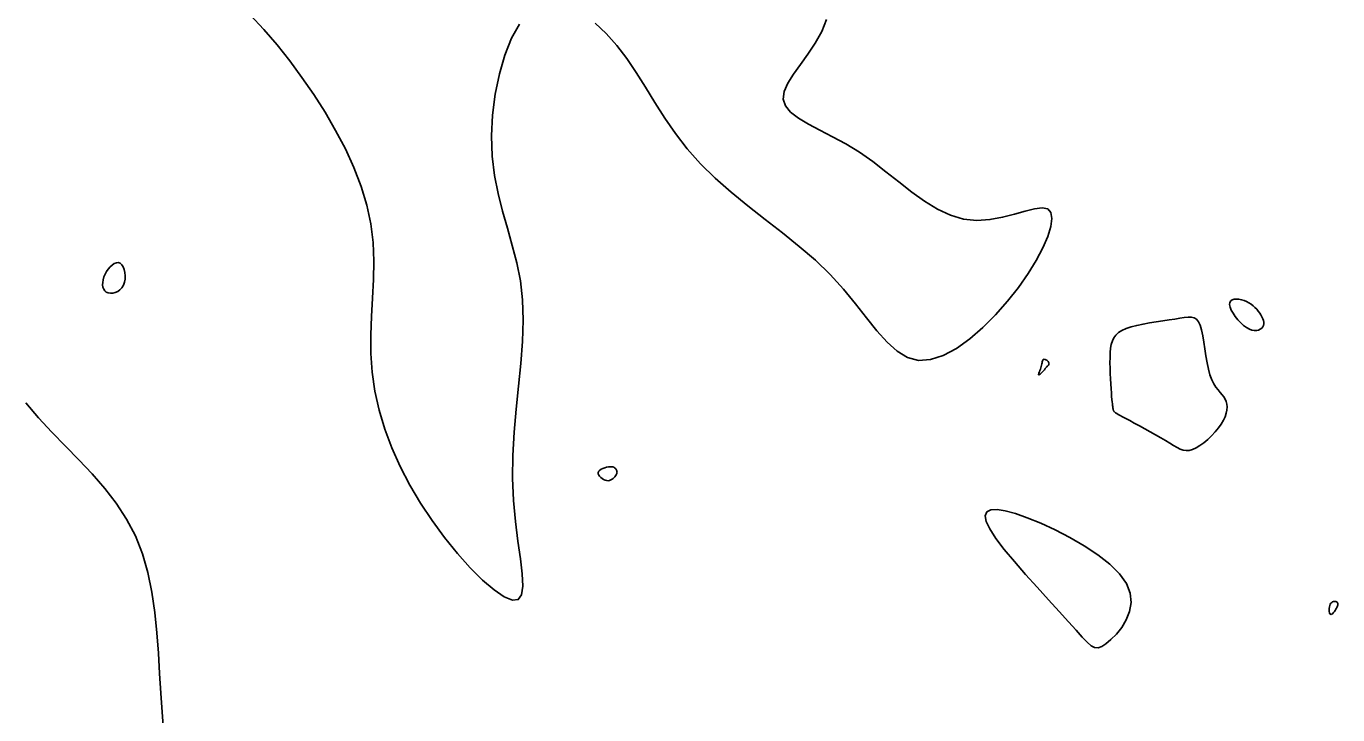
# Model space of a CAD drawing. Extents: x 3040093 to 3056816, y 408076 to 509144.
# Drawn here: x 3046611.4 to 3046676, y 435489.3 to 435523.2 of the extents above; entities that cross this region are included whole.
import ezdxf

# ---------------------------------------------------------------- set-up
doc = ezdxf.new("R2010")
doc.units = 0
doc.layers.add('V-CHAN-CONT-EL17', color=7, linetype='Continuous')

msp = doc.modelspace()

# ---------------------------------------------------------------- linework, layer by layer
at = {"layer": 'V-CHAN-CONT-EL17'}
for points in [[(3046622.437, 435523.798), (3046623.117, 435523.076), (3046623.767, 435522.322), (3046624.39, 435521.537), (3046624.992, 435520.72), (3046625.576, 435519.873), (3046626.134, 435519.001), (3046626.656, 435518.108), (3046627.133, 435517.198), (3046627.555, 435516.278), (3046627.912, 435515.351), (3046628.194, 435514.422), (3046628.391, 435513.497), (3046628.499, 435512.578), (3046628.535, 435511.665), (3046628.519, 435510.756), (3046628.475, 435509.848), (3046628.424, 435508.94), (3046628.388, 435508.029), (3046628.388, 435507.113), (3046628.447, 435506.191), (3046628.583, 435505.26), (3046628.794, 435504.325), (3046629.077, 435503.39), (3046629.426, 435502.459), (3046629.839, 435501.539), (3046630.309, 435500.632), (3046630.832, 435499.744), (3046631.404, 435498.88), (3046632.017, 435498.047), (3046632.652, 435497.265), (3046633.287, 435496.56), (3046633.897, 435495.953), (3046634.462, 435495.469), (3046634.959, 435495.132), (3046635.364, 435494.964), (3046635.656, 435494.991), (3046635.819, 435495.227), (3046635.873, 435495.657), (3046635.844, 435496.257), (3046635.757, 435497.003), (3046635.64, 435497.871), (3046635.518, 435498.838), (3046635.418, 435499.879), (3046635.366, 435500.972), (3046635.381, 435502.094), (3046635.45, 435503.231), (3046635.553, 435504.374), (3046635.67, 435505.509), (3046635.78, 435506.626), (3046635.864, 435507.714), (3046635.901, 435508.762), (3046635.87, 435509.757), (3046635.759, 435510.694), (3046635.582, 435511.583), (3046635.362, 435512.442), (3046635.119, 435513.285), (3046634.877, 435514.13), (3046634.656, 435514.991), (3046634.478, 435515.886), (3046634.366, 435516.831), (3046634.337, 435517.832), (3046634.39, 435518.866), (3046634.52, 435519.897), (3046634.722, 435520.894), (3046634.993, 435521.821), (3046635.325, 435522.646), (3046635.716, 435523.335)], [(3046639.441, 435523.39), (3046639.992, 435522.878), (3046640.515, 435522.292), (3046641.004, 435521.647), (3046641.469, 435520.957), (3046641.927, 435520.231), (3046642.391, 435519.481), (3046642.879, 435518.718), (3046643.404, 435517.952), (3046643.982, 435517.195), (3046644.628, 435516.457), (3046645.352, 435515.746), (3046646.139, 435515.058), (3046646.968, 435514.386), (3046647.819, 435513.722), (3046648.671, 435513.06), (3046649.504, 435512.392), (3046650.297, 435511.711), (3046651.028, 435511.01), (3046651.685, 435510.288), (3046652.277, 435509.565), (3046652.82, 435508.871), (3046653.331, 435508.231), (3046653.826, 435507.674), (3046654.322, 435507.227), (3046654.835, 435506.917), (3046655.381, 435506.773), (3046655.972, 435506.812), (3046656.599, 435507.019), (3046657.246, 435507.367), (3046657.901, 435507.834), (3046658.548, 435508.392), (3046659.174, 435509.018), (3046659.763, 435509.686), (3046660.302, 435510.371), (3046660.778, 435511.049), (3046661.182, 435511.704), (3046661.509, 435512.319), (3046661.751, 435512.879), (3046661.902, 435513.367), (3046661.956, 435513.767), (3046661.906, 435514.064), (3046661.745, 435514.242), (3046661.471, 435514.292), (3046661.095, 435514.242), (3046660.634, 435514.125), (3046660.103, 435513.975), (3046659.519, 435513.827), (3046658.896, 435513.715), (3046658.251, 435513.672), (3046657.599, 435513.733), (3046656.954, 435513.923), (3046656.315, 435514.226), (3046655.68, 435514.617), (3046655.046, 435515.072), (3046654.411, 435515.566), (3046653.77, 435516.074), (3046653.123, 435516.571), (3046652.465, 435517.033), (3046651.799, 435517.44), (3046651.143, 435517.799), (3046650.52, 435518.123), (3046649.953, 435518.423), (3046649.464, 435518.713), (3046649.078, 435519.006), (3046648.817, 435519.313), (3046648.703, 435519.647), (3046648.75, 435520.018), (3046648.932, 435520.428), (3046649.213, 435520.873), (3046649.558, 435521.353), (3046649.929, 435521.865), (3046650.292, 435522.409), (3046650.61, 435522.981), (3046650.847, 435523.58)], [(3046618.176, 435488.543), (3046618.1, 435489.447), (3046618.035, 435490.381), (3046617.978, 435491.35), (3046617.919, 435492.344), (3046617.844, 435493.349), (3046617.74, 435494.355), (3046617.596, 435495.349), (3046617.398, 435496.318), (3046617.133, 435497.25), (3046616.788, 435498.133), (3046616.356, 435498.959), (3046615.847, 435499.735), (3046615.276, 435500.471), (3046614.657, 435501.18), (3046614.008, 435501.871), (3046613.341, 435502.556), (3046612.673, 435503.246), (3046612.019, 435503.953), (3046611.39, 435504.682)]]:
    msp.add_lwpolyline(points, dxfattribs=at)
for points in [[(3046616.25, 435510.622), (3046616.277, 435510.779), (3046616.282, 435510.942), (3046616.267, 435511.103), (3046616.233, 435511.253), (3046616.182, 435511.385), (3046616.116, 435511.49), (3046616.036, 435511.561), (3046615.946, 435511.591), (3046615.848, 435511.584), (3046615.745, 435511.543), (3046615.642, 435511.475), (3046615.541, 435511.384), (3046615.446, 435511.274), (3046615.361, 435511.151), (3046615.29, 435511.02), (3046615.234, 435510.885), (3046615.196, 435510.75), (3046615.176, 435510.619), (3046615.173, 435510.495), (3046615.189, 435510.381), (3046615.225, 435510.28), (3046615.28, 435510.197), (3046615.355, 435510.135), (3046615.449, 435510.096), (3046615.559, 435510.082), (3046615.677, 435510.091), (3046615.798, 435510.123), (3046615.917, 435510.178), (3046616.027, 435510.256), (3046616.123, 435510.356), (3046616.199, 435510.479)], [(3046670.731, 435509.401), (3046670.791, 435509.256), (3046670.88, 435509.098), (3046670.991, 435508.935), (3046671.118, 435508.776), (3046671.257, 435508.626), (3046671.401, 435508.494), (3046671.544, 435508.388), (3046671.682, 435508.311), (3046671.812, 435508.265), (3046671.932, 435508.244), (3046672.042, 435508.247), (3046672.139, 435508.269), (3046672.222, 435508.308), (3046672.29, 435508.361), (3046672.34, 435508.424), (3046672.373, 435508.494), (3046672.389, 435508.571), (3046672.388, 435508.653), (3046672.373, 435508.739), (3046672.344, 435508.829), (3046672.304, 435508.921), (3046672.252, 435509.015), (3046672.191, 435509.109), (3046672.122, 435509.203), (3046672.045, 435509.296), (3046671.96, 435509.384), (3046671.867, 435509.469), (3046671.767, 435509.546), (3046671.659, 435509.616), (3046671.545, 435509.677), (3046671.423, 435509.727), (3046671.296, 435509.764), (3046671.168, 435509.788), (3046671.044, 435509.795), (3046670.932, 435509.784), (3046670.836, 435509.754), (3046670.762, 435509.703), (3046670.717, 435509.627), (3046670.705, 435509.527)], [(3046665.069, 435504.212), (3046665.087, 435504.199), (3046665.115, 435504.18), (3046665.159, 435504.152), (3046665.223, 435504.114), (3046665.314, 435504.063), (3046665.435, 435503.995), (3046665.591, 435503.91), (3046665.786, 435503.806), (3046666.012, 435503.685), (3046666.262, 435503.551), (3046666.526, 435503.409), (3046666.796, 435503.261), (3046667.064, 435503.113), (3046667.319, 435502.966), (3046667.555, 435502.826), (3046667.763, 435502.697), (3046667.949, 435502.581), (3046668.117, 435502.482), (3046668.272, 435502.405), (3046668.421, 435502.353), (3046668.569, 435502.329), (3046668.722, 435502.337), (3046668.885, 435502.381), (3046669.062, 435502.462), (3046669.249, 435502.578), (3046669.442, 435502.72), (3046669.634, 435502.885), (3046669.82, 435503.065), (3046669.995, 435503.255), (3046670.154, 435503.449), (3046670.291, 435503.641), (3046670.401, 435503.826), (3046670.485, 435504.002), (3046670.544, 435504.17), (3046670.578, 435504.329), (3046670.589, 435504.479), (3046670.578, 435504.619), (3046670.546, 435504.749), (3046670.494, 435504.868), (3046670.423, 435504.979), (3046670.337, 435505.085), (3046670.241, 435505.196), (3046670.138, 435505.317), (3046670.032, 435505.457), (3046669.928, 435505.623), (3046669.83, 435505.821), (3046669.742, 435506.06), (3046669.666, 435506.343), (3046669.601, 435506.66), (3046669.544, 435506.997), (3046669.491, 435507.341), (3046669.439, 435507.677), (3046669.384, 435507.992), (3046669.323, 435508.273), (3046669.253, 435508.505), (3046669.171, 435508.679), (3046669.074, 435508.799), (3046668.958, 435508.871), (3046668.822, 435508.906), (3046668.662, 435508.909), (3046668.474, 435508.889), (3046668.258, 435508.853), (3046668.009, 435508.81), (3046667.727, 435508.766), (3046667.419, 435508.72), (3046667.097, 435508.672), (3046666.769, 435508.62), (3046666.446, 435508.562), (3046666.137, 435508.498), (3046665.854, 435508.426), (3046665.605, 435508.344), (3046665.398, 435508.251), (3046665.232, 435508.145), (3046665.102, 435508.026), (3046665.002, 435507.89), (3046664.93, 435507.737), (3046664.879, 435507.565), (3046664.847, 435507.372), (3046664.827, 435507.156), (3046664.817, 435506.917), (3046664.814, 435506.661), (3046664.817, 435506.396), (3046664.825, 435506.127), (3046664.837, 435505.864), (3046664.851, 435505.612), (3046664.866, 435505.379), (3046664.881, 435505.172), (3046664.895, 435504.996), (3046664.908, 435504.851), (3046664.919, 435504.732), (3046664.93, 435504.636), (3046664.939, 435504.56), (3046664.947, 435504.5), (3046664.954, 435504.453), (3046664.961, 435504.415), (3046664.967, 435504.383), (3046664.972, 435504.357), (3046664.976, 435504.335), (3046664.981, 435504.317), (3046664.985, 435504.303), (3046664.989, 435504.291), (3046664.993, 435504.282), (3046664.998, 435504.274), (3046665.003, 435504.267), (3046665.009, 435504.261), (3046665.015, 435504.255), (3046665.022, 435504.249), (3046665.03, 435504.243), (3046665.039, 435504.237), (3046665.048, 435504.23), (3046665.058, 435504.222)], [(3046661.579, 435506.315), (3046661.599, 435506.34), (3046661.615, 435506.362), (3046661.628, 435506.381), (3046661.64, 435506.397), (3046661.653, 435506.413), (3046661.667, 435506.43), (3046661.684, 435506.447), (3046661.705, 435506.467), (3046661.729, 435506.49), (3046661.754, 435506.514), (3046661.776, 435506.54), (3046661.795, 435506.568), (3046661.808, 435506.598), (3046661.813, 435506.629), (3046661.808, 435506.662), (3046661.792, 435506.695), (3046661.766, 435506.728), (3046661.732, 435506.759), (3046661.694, 435506.786), (3046661.654, 435506.808), (3046661.614, 435506.823), (3046661.577, 435506.83), (3046661.545, 435506.827), (3046661.521, 435506.812), (3046661.502, 435506.787), (3046661.489, 435506.753), (3046661.478, 435506.71), (3046661.468, 435506.661), (3046661.458, 435506.605), (3046661.445, 435506.543), (3046661.429, 435506.478), (3046661.409, 435506.41), (3046661.385, 435506.342), (3046661.36, 435506.276), (3046661.336, 435506.214), (3046661.315, 435506.16), (3046661.3, 435506.115), (3046661.293, 435506.082), (3046661.297, 435506.064), (3046661.311, 435506.062), (3046661.336, 435506.075), (3046661.367, 435506.098), (3046661.404, 435506.13), (3046661.444, 435506.168), (3046661.483, 435506.208), (3046661.52, 435506.248), (3046661.553, 435506.284)], [(3046640.088, 435500.847), (3046640.157, 435500.859), (3046640.22, 435500.882), (3046640.278, 435500.915), (3046640.33, 435500.955), (3046640.377, 435500.999), (3046640.416, 435501.045), (3046640.45, 435501.09), (3046640.477, 435501.132), (3046640.497, 435501.171), (3046640.511, 435501.207), (3046640.52, 435501.242), (3046640.523, 435501.275), (3046640.52, 435501.307), (3046640.513, 435501.338), (3046640.502, 435501.37), (3046640.486, 435501.401), (3046640.465, 435501.432), (3046640.438, 435501.46), (3046640.404, 435501.486), (3046640.361, 435501.507), (3046640.31, 435501.523), (3046640.25, 435501.531), (3046640.178, 435501.532), (3046640.095, 435501.524), (3046640.006, 435501.507), (3046639.915, 435501.483), (3046639.826, 435501.45), (3046639.746, 435501.411), (3046639.678, 435501.365), (3046639.628, 435501.312), (3046639.6, 435501.255), (3046639.598, 435501.193), (3046639.62, 435501.128), (3046639.66, 435501.064), (3046639.717, 435501.004), (3046639.784, 435500.95), (3046639.859, 435500.904), (3046639.937, 435500.87), (3046640.015, 435500.851)], [(3046665.287, 435496.255), (3046664.804, 435496.731), (3046664.214, 435497.195), (3046663.547, 435497.637), (3046662.835, 435498.049), (3046662.109, 435498.423), (3046661.4, 435498.749), (3046660.738, 435499.019), (3046660.152, 435499.225), (3046659.653, 435499.361), (3046659.247, 435499.423), (3046658.942, 435499.407), (3046658.747, 435499.308), (3046658.667, 435499.123), (3046658.71, 435498.845), (3046658.885, 435498.472), (3046659.191, 435498.003), (3046659.607, 435497.458), (3046660.102, 435496.859), (3046660.649, 435496.232), (3046661.218, 435495.598), (3046661.78, 435494.982), (3046662.307, 435494.408), (3046662.768, 435493.9), (3046663.143, 435493.476), (3046663.443, 435493.138), (3046663.683, 435492.885), (3046663.882, 435492.715), (3046664.057, 435492.625), (3046664.226, 435492.612), (3046664.406, 435492.676), (3046664.616, 435492.813), (3046664.864, 435493.02), (3046665.132, 435493.291), (3046665.391, 435493.616), (3046665.617, 435493.988), (3046665.78, 435494.398), (3046665.855, 435494.838), (3046665.814, 435495.3), (3046665.631, 435495.775)], [(3046675.711, 435494.26), (3046675.748, 435494.273), (3046675.788, 435494.302), (3046675.83, 435494.345), (3046675.873, 435494.396), (3046675.913, 435494.454), (3046675.95, 435494.514), (3046675.981, 435494.572), (3046676.006, 435494.627), (3046676.025, 435494.677), (3046676.036, 435494.722), (3046676.039, 435494.763), (3046676.036, 435494.798), (3046676.026, 435494.829), (3046676.008, 435494.854), (3046675.982, 435494.874), (3046675.95, 435494.889), (3046675.912, 435494.898), (3046675.87, 435494.899), (3046675.827, 435494.891), (3046675.783, 435494.875), (3046675.742, 435494.848), (3046675.704, 435494.81), (3046675.672, 435494.759), (3046675.647, 435494.696), (3046675.63, 435494.625), (3046675.62, 435494.549), (3046675.618, 435494.473), (3046675.622, 435494.403), (3046675.634, 435494.341), (3046675.653, 435494.294), (3046675.678, 435494.266)]]:
    msp.add_lwpolyline(points, close=True, dxfattribs=at)

doc.saveas('drawing.dxf')
